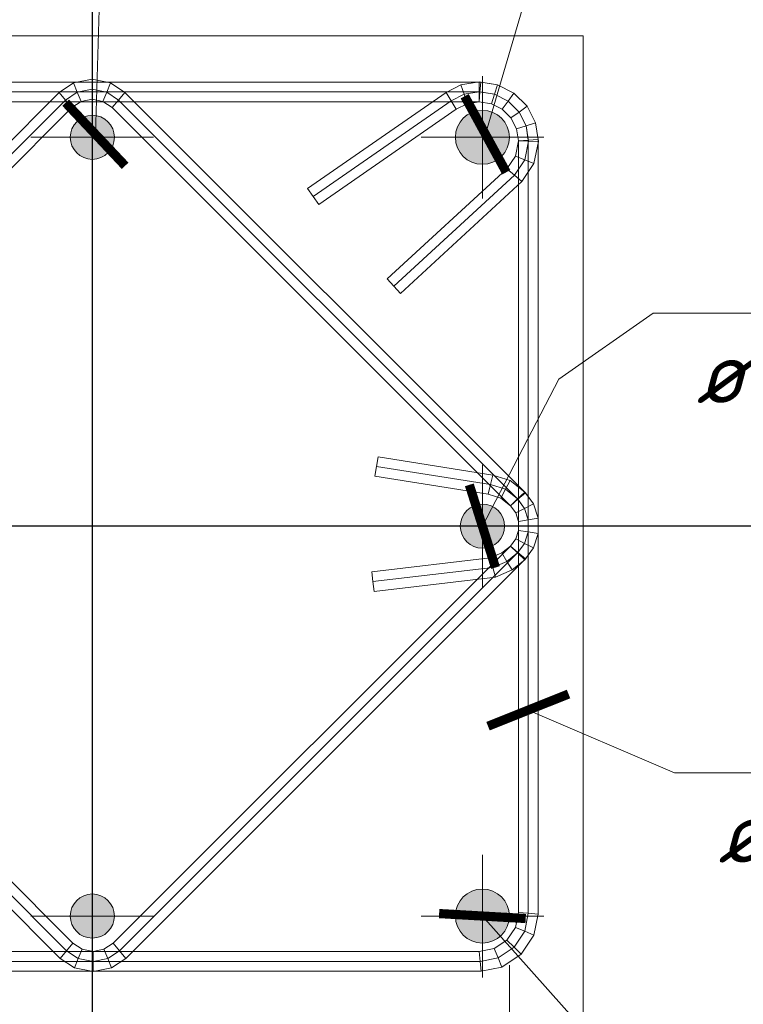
# Model space of a CAD drawing. Header units: millimetres. Extents: x 363306 to 7757304, y 1022887 to 1207196.
# Tile 464 of 656: x 1791538 to 1794487, y 1081600 to 1085615. Entities that reach past the tile are written whole.
import ezdxf
from ezdxf import colors
from ezdxf.entities.mleader import LeaderData, LeaderLine
from ezdxf.math import Vec2, Vec3

# ---------------------------------------------------------------- set-up
doc = ezdxf.new("R2010")
doc.units = ezdxf.units.MM
doc.linetypes.add('ACAD_ISO10W100', pattern=[18, 12, -3, 0, -3])
doc.linetypes.add('CENTERX2', pattern=[101.6, 63.5, -12.7, 12.7, -12.7])
for name, color, linetype in [('0 @ 100', 7, 'Continuous'), ('kcd_tx', 7, 'Continuous'), ('Оси', 7, 'Continuous')]:
    doc.layers.add(name, color=color, linetype=linetype)
for name, color, linetype, lineweight in [('арматура', 1, 'Continuous', 40), ('Выноска', 5, 'Continuous', 15), ('выноски', 170, 'Continuous', 15), ('Основная', 7, 'Continuous', 40)]:
    doc.layers.add(name, color=color, linetype=linetype, lineweight=lineweight)
doc.styles.add('iso', font='isocpeur.TTF')
doc.styles.add('PDF ISOCPEUR Italic', font='isocpeui.ttf')
doc.styles.get("Standard").update_dxf_attribs({"font": 'isocpeui.ttf'})
doc.styles.add('ГОСТ 2.304', font='isocpeui.ttf')
doc.dimstyles.new('Санжар', dxfattribs={"dimtxt": 240, "dimasz": 200, "dimexe": 200, "dimexo": 200, "dimgap": 50, "dimtad": 1, "dimdec": 0, "dimtxsty": 'Standard', "dimblk": 'OBLIQUE', "dimcen": 2.5, "dimdle": 200, "dimclrd": 152, "dimclre": 152, "dimclrt": 152, "dimadec": 0, "dimazin": 0, "dimtfac": 1, "dimtdec": 0, "dimtmove": 0, "dimatfit": 3, "dimldrblk": 'OBLIQUE', "dimfxl": 0, "dimlwd": 0, "dimlwe": 0, "dimarcsym": 0})

# ---------------------------------------------------------------- blocks, each defined once
blk = doc.blocks.new('*U52')
at = {"linetype": 'ACAD_ISO10W100', "lineweight": 5}
h = blk.add_hatch(color=140, dxfattribs=at)
edge = h.paths.add_edge_path()
edge.add_arc((0, 0), 9, 0, 360)
at = {"color": 1, "linetype": 'CENTERX2', "lineweight": 0, "ltscale": 10}
for p, q in [((0, -25), (0, 25)), ((-25, 0), (25, 0))]:
    blk.add_line(p, q, dxfattribs=at)
at = {"layer": 'арматура', "color": 140, "lineweight": 15, "ltscale": 1.5}
blk.add_circle((0, 0), 9, dxfattribs=at)
blk = doc.blocks.new('*U51')
at = {"lineweight": 5, "ltscale": 3}
h = blk.add_hatch(color=42, dxfattribs=at)
edge = h.paths.add_edge_path()
edge.add_arc((0, 0), 11, 0, 360)
at = {"color": 1, "linetype": 'CENTERX2', "lineweight": 0, "ltscale": 10}
for p, q in [((0, -25), (0, 25)), ((-25, 0), (25, 0))]:
    blk.add_line(p, q, dxfattribs=at)
at = {"layer": 'арматура', "color": 42, "lineweight": 15, "ltscale": 1.5}
blk.add_circle((0, 0), 11, dxfattribs=at)
blk = doc.blocks.new('_Oblique')
at = {"color": 0, "linetype": 'ByBlock', "lineweight": -2}
blk.add_line((-0.5, -0.5), (0.5, 0.5), dxfattribs=at)
blk = doc.blocks.new('*D1536')
at = {"layer": 'Defpoints', "color": 0, "lineweight": 25, "transparency": 16777216}
for p in [(1790138.1, 1081949.8), (1790138.1, 1080449.8), (1791834.1, 1080345.2)]:
    blk.add_point(p, dxfattribs=at)
at = {"layer": 'kcd_tx', "lineweight": 0, "transparency": 16777216}
for p, q in [((1790138.1, 1081749.8), (1790138.1, 1080249.8)), ((1791834.1, 1080545.2), (1791834.1, 1080649.8)), ((1792034.1, 1080449.8), (1789938.1, 1080449.8))]:
    blk.add_line(p, q, dxfattribs=at)
at = {"layer": 'kcd_tx', "lineweight": 0, "transparency": 16777216, "xscale": 200, "yscale": 200, "zscale": 200, "rotation": 180}
blk.add_blockref('_Oblique', (1790138.1, 1080449.8), dxfattribs=at)
at = {"layer": 'kcd_tx', "lineweight": 0, "transparency": 16777216, "xscale": 200, "yscale": 200, "zscale": 200}
blk.add_blockref('_Oblique', (1791834.1, 1080449.8), dxfattribs=at)
at = {"layer": 'kcd_tx', "lineweight": 0, "transparency": 16777216, "insert": (1790986.1, 1080621.3), "char_height": 240, "attachment_point": 5, "bg_fill": 3, "box_fill_scale": 1.1, "bg_fill_color": 256, "bg_fill_true_color": 13158600, "bg_fill_transparency": 0}
blk.add_mtext('170', dxfattribs=at)
blk = doc.blocks.new('*D1537')
at = {"layer": 'Defpoints', "color": 0, "lineweight": 25, "transparency": 16777216}
for p in [(1793534.1, 1081959.8), (1793534.1, 1080449.8), (1791834.1, 1080345.2)]:
    blk.add_point(p, dxfattribs=at)
at = {"layer": 'kcd_tx', "lineweight": 0, "transparency": 16777216}
for p, q in [((1793534.1, 1081759.8), (1793534.1, 1080249.8)), ((1791834.1, 1080545.2), (1791834.1, 1080649.8)), ((1791634.1, 1080449.8), (1793734.1, 1080449.8))]:
    blk.add_line(p, q, dxfattribs=at)
at = {"layer": 'kcd_tx', "lineweight": 0, "transparency": 16777216, "xscale": 200, "yscale": 200, "zscale": 200, "rotation": 180}
blk.add_blockref('_Oblique', (1791834.1, 1080449.8), dxfattribs=at)
at = {"layer": 'kcd_tx', "lineweight": 0, "transparency": 16777216, "xscale": 200, "yscale": 200, "zscale": 200}
blk.add_blockref('_Oblique', (1793534.1, 1080449.8), dxfattribs=at)
at = {"layer": 'kcd_tx', "lineweight": 0, "transparency": 16777216, "insert": (1792684.1, 1080621.3), "char_height": 240, "attachment_point": 5, "bg_fill": 3, "box_fill_scale": 1.1, "bg_fill_color": 256, "bg_fill_true_color": 13158600, "bg_fill_transparency": 0}
blk.add_mtext('170', dxfattribs=at)
blk = doc.blocks.new('*D1539')
at = {"layer": 'Defpoints', "color": 0, "lineweight": 25, "transparency": 16777216}
for p in [(1793534.1, 1081959.8), (1793834.1, 1081549.8), (1793834.1, 1080449.8)]:
    blk.add_point(p, dxfattribs=at)
at = {"layer": 'kcd_tx', "lineweight": 0, "transparency": 16777216}
for p, q in [((1793534.1, 1081759.8), (1793534.1, 1080249.8)), ((1793834.1, 1081349.8), (1793834.1, 1080249.8)), ((1793334.1, 1080449.8), (1793834.1, 1080449.8)), ((1793834.1, 1080449.8), (1794470, 1080449.8))]:
    blk.add_line(p, q, dxfattribs=at)
at = {"layer": 'kcd_tx', "lineweight": 0, "transparency": 16777216, "xscale": 200, "yscale": 200, "zscale": 200, "rotation": 180}
blk.add_blockref('_Oblique', (1793534.1, 1080449.8), dxfattribs=at)
at = {"layer": 'kcd_tx', "lineweight": 0, "transparency": 16777216, "xscale": 200, "yscale": 200, "zscale": 200}
blk.add_blockref('_Oblique', (1793834.1, 1080449.8), dxfattribs=at)
at = {"layer": 'kcd_tx', "lineweight": 0, "transparency": 16777216, "insert": (1794252, 1080619.8), "char_height": 240, "attachment_point": 5, "bg_fill": 3, "box_fill_scale": 1.1, "bg_fill_color": 256, "bg_fill_true_color": 13158600, "bg_fill_transparency": 0}
blk.add_mtext('30', dxfattribs=at)
blk = doc.blocks.new('_ArchTick')
at = {"color": 0, "linetype": 'ByBlock', "const_width": 0.15}
blk.add_lwpolyline([(-0.5, -0.5), (0.5, 0.5)], dxfattribs=at)

msp = doc.modelspace()

# ---------------------------------------------------------------- linework, layer by layer
at = {"lineweight": 15}
for p, q in [((1791757.046, 1085357.272), (1791832.829, 1085372.346)), ((1791832.829, 1085372.346), (1791908.611, 1085357.272)), ((1791832.829, 1085372.346), (1791832.829, 1085331.563)), ((1790249.255, 1085360.759), (1793417.43, 1085360.759)), ((1791699.481, 1085318.808), (1791757.046, 1085357.272)), ((1791757.046, 1085357.272), (1791772.653, 1085319.593)), ((1791832.829, 1085290.779), (1791832.829, 1085331.563)), ((1791908.611, 1085357.272), (1791893.004, 1085319.593)), ((1791908.611, 1085357.272), (1791966.177, 1085318.808)), ((1793275.92, 1085319.011), (1793336.662, 1085349.961)), ((1793336.662, 1085349.961), (1793411.134, 1085361.756)), ((1793336.662, 1085349.961), (1793349.177, 1085311.444)), ((1793411.134, 1085361.756), (1793485.606, 1085349.961)), ((1793411.134, 1085361.756), (1793411.134, 1085321.257)), ((1793417.43, 1085360.759), (1793414.282, 1085320.759)), ((1793417.43, 1085360.759), (1793485.606, 1085349.961)), ((1793485.606, 1085349.961), (1793473.092, 1085311.444)), ((1793485.606, 1085349.961), (1793473.092, 1085311.444)), ((1793485.606, 1085349.961), (1793552.789, 1085315.729)), ((1793485.606, 1085349.961), (1793552.789, 1085315.729)), ((1790069.112, 1083688.439), (1791699.481, 1085318.808)), ((1791699.481, 1085318.808), (1791724.979, 1085287.738)), ((1791750.478, 1085256.668), (1791724.979, 1085287.738)), ((1791788.261, 1085281.914), (1791772.653, 1085319.593)), ((1791788.261, 1085281.914), (1791832.829, 1085290.779)), ((1791832.829, 1085290.779), (1791877.397, 1085281.914)), ((1791877.397, 1085281.914), (1791893.004, 1085319.593)), ((1791915.18, 1085256.668), (1791940.678, 1085287.738)), ((1791966.177, 1085318.808), (1791940.678, 1085287.738)), ((1791966.177, 1085318.808), (1793599.543, 1083685.441)), ((1792711.79, 1084927.165), (1793275.92, 1085319.011)), ((1793275.92, 1085319.011), (1793296.504, 1085284.606)), ((1793317.089, 1085250.201), (1793296.504, 1085284.606)), ((1793361.692, 1085272.928), (1793349.177, 1085311.444)), ((1793411.134, 1085280.759), (1793411.134, 1085321.257)), ((1793411.134, 1085280.759), (1793414.282, 1085320.759)), ((1793460.577, 1085272.928), (1793473.092, 1085311.444)), ((1793460.577, 1085272.928), (1793473.092, 1085311.444)), ((1793552.789, 1085315.729), (1793528.984, 1085282.965)), ((1793552.789, 1085315.729), (1793528.984, 1085282.965)), ((1793552.789, 1085315.729), (1793606.105, 1085262.413)), ((1793552.789, 1085315.729), (1793606.105, 1085262.413)), ((1790131.252, 1083637.442), (1791750.478, 1085256.668)), ((1790257.134, 1085280.759), (1793411.134, 1085280.759)), ((1791750.478, 1085256.668), (1791788.261, 1085281.914)), ((1791877.397, 1085281.914), (1791915.18, 1085256.668)), ((1791915.18, 1085256.668), (1793538.523, 1083633.325)), ((1792757.428, 1084861.46), (1793317.089, 1085250.201)), ((1793317.089, 1085250.201), (1793361.692, 1085272.928)), ((1793361.692, 1085272.928), (1793411.134, 1085280.759)), ((1793411.134, 1085280.759), (1793460.577, 1085272.928)), ((1793411.134, 1085280.759), (1793460.577, 1085272.928)), ((1793460.577, 1085272.928), (1793505.18, 1085250.201)), ((1793460.577, 1085272.928), (1793505.18, 1085250.201)), ((1793505.18, 1085250.201), (1793528.984, 1085282.965)), ((1793505.18, 1085250.201), (1793528.984, 1085282.965)), ((1793505.18, 1085250.201), (1793540.577, 1085214.804)), ((1793505.18, 1085250.201), (1793540.577, 1085214.804)), ((1793606.105, 1085262.413), (1793573.341, 1085238.609)), ((1793606.105, 1085262.413), (1793573.341, 1085238.609)), ((1793606.105, 1085262.413), (1793640.336, 1085195.231)), ((1793606.105, 1085262.413), (1793640.336, 1085195.231)), ((1793540.577, 1085214.804), (1793573.341, 1085238.609)), ((1793540.577, 1085214.804), (1793573.341, 1085238.609)), ((1793540.577, 1085214.804), (1793563.303, 1085170.201)), ((1793540.577, 1085214.804), (1793563.303, 1085170.201)), ((1793563.303, 1085170.201), (1793601.82, 1085182.716)), ((1793563.303, 1085170.201), (1793601.82, 1085182.716)), ((1793563.303, 1085170.201), (1793571.134, 1085120.759)), ((1793563.303, 1085170.201), (1793571.134, 1085120.759)), ((1793640.336, 1085195.231), (1793601.82, 1085182.716)), ((1793640.336, 1085195.231), (1793601.82, 1085182.716)), ((1793640.336, 1085195.231), (1793651.134, 1085127.055)), ((1793640.336, 1085195.231), (1793652.384, 1085119.163)), ((1793571.134, 1085120.759), (1793611.134, 1085123.907)), ((1793651.134, 1085127.055), (1793611.134, 1085123.907)), ((1793651.134, 1085127.055), (1793651.134, 1081966.879)), ((1793571.134, 1085120.759), (1793558.955, 1085059.529)), ((1793571.134, 1085120.759), (1793571.134, 1081974.759)), ((1793571.134, 1085120.759), (1793611.759, 1085119.961)), ((1793652.384, 1085119.163), (1793611.759, 1085119.961)), ((1793652.384, 1085119.163), (1793634.313, 1085028.315)), ((1793558.955, 1085059.529), (1793524.271, 1085007.622)), ((1793558.955, 1085059.529), (1793596.634, 1085043.922)), ((1793634.313, 1085028.315), (1793596.634, 1085043.922)), ((1793524.271, 1085007.622), (1793035.612, 1084557.922)), ((1793524.271, 1085007.622), (1793554.875, 1084981.425)), ((1793634.313, 1085028.315), (1793585.478, 1084955.228)), ((1793585.478, 1084955.228), (1793554.875, 1084981.425)), ((1792711.79, 1084927.165), (1792734.609, 1084894.313)), ((1793585.478, 1084955.228), (1793089.785, 1084499.056)), ((1792757.428, 1084861.46), (1792734.609, 1084894.313)), ((1793035.612, 1084557.922), (1793062.699, 1084528.489)), ((1793089.785, 1084499.056), (1793062.699, 1084528.489)), ((1792998.869, 1083832.972), (1792992.561, 1083793.472)), ((1792998.869, 1083832.972), (1793466.163, 1083758.357)), ((1792986.254, 1083753.973), (1792992.561, 1083793.472)), ((1793466.163, 1083758.357), (1793457.105, 1083719.297)), ((1793466.163, 1083758.357), (1793537.162, 1083736.596)), ((1792986.254, 1083753.973), (1793448.047, 1083680.236)), ((1793448.047, 1083680.236), (1793457.105, 1083719.297)), ((1793537.162, 1083736.596), (1793518.201, 1083700.571)), ((1793537.162, 1083736.596), (1793596.835, 1083689.169)), ((1793448.047, 1083680.236), (1793499.241, 1083664.546)), ((1793499.241, 1083664.546), (1793518.201, 1083700.571)), ((1793596.835, 1083689.169), (1793567.679, 1083661.247)), ((1793599.543, 1083685.441), (1793569.033, 1083659.383)), ((1793596.835, 1083689.169), (1793632.109, 1083640.618)), ((1793599.543, 1083685.441), (1793632.109, 1083640.618)), ((1793499.241, 1083664.546), (1793538.523, 1083633.325)), ((1793538.523, 1083633.325), (1793567.679, 1083661.247)), ((1793538.523, 1083633.325), (1793569.033, 1083659.383)), ((1793632.109, 1083640.618), (1793596.025, 1083622.233)), ((1793632.109, 1083640.618), (1793596.025, 1083622.233)), ((1793632.109, 1083640.618), (1793651.2, 1083581.863)), ((1793632.109, 1083640.618), (1793651.2, 1083581.863)), ((1793538.523, 1083633.325), (1793559.94, 1083603.847)), ((1793538.523, 1083633.325), (1793559.94, 1083603.847)), ((1793559.94, 1083603.847), (1793596.025, 1083622.233)), ((1793559.94, 1083603.847), (1793596.025, 1083622.233)), ((1793559.94, 1083603.847), (1793571.2, 1083569.193)), ((1793559.94, 1083603.847), (1793571.2, 1083569.193)), ((1793571.2, 1083569.193), (1793611.2, 1083575.528)), ((1793571.2, 1083569.193), (1793611.2, 1083575.528)), ((1793571.2, 1083569.193), (1793571.2, 1083532.755)), ((1793571.2, 1083569.193), (1793571.2, 1083532.755)), ((1793651.2, 1083581.863), (1793611.2, 1083575.528)), ((1793651.2, 1083581.863), (1793611.2, 1083575.528)), ((1793651.2, 1083581.863), (1793651.2, 1083520.085)), ((1793651.2, 1083581.863), (1793651.2, 1083520.085)), ((1793571.2, 1083532.755), (1793559.94, 1083498.101)), ((1793571.2, 1083532.755), (1793559.94, 1083498.101)), ((1793571.2, 1083532.755), (1793611.2, 1083526.42)), ((1793571.2, 1083532.755), (1793611.2, 1083526.42)), ((1793651.2, 1083520.085), (1793611.2, 1083526.42)), ((1793651.2, 1083520.085), (1793611.2, 1083526.42)), ((1793651.2, 1083520.085), (1793632.109, 1083461.329)), ((1793651.2, 1083520.085), (1793632.109, 1083461.329)), ((1793559.94, 1083498.101), (1793538.523, 1083468.623)), ((1793559.94, 1083498.101), (1793538.523, 1083468.623)), ((1793559.94, 1083498.101), (1793596.025, 1083479.715)), ((1793559.94, 1083498.101), (1793596.025, 1083479.715)), ((1793632.109, 1083461.329), (1793596.025, 1083479.715)), ((1793632.109, 1083461.329), (1793596.025, 1083479.715)), ((1791754.595, 1081849.397), (1790131.252, 1083472.741)), ((1793538.523, 1083468.623), (1791919.297, 1081849.397)), ((1793503.593, 1083440.524), (1793456.172, 1083420.467)), ((1793538.523, 1083468.623), (1793503.593, 1083440.524)), ((1793503.593, 1083440.524), (1793524.316, 1083405.858)), ((1793538.523, 1083468.623), (1793569.033, 1083442.565)), ((1793538.523, 1083468.623), (1793567.749, 1083440.798)), ((1793596.976, 1083412.973), (1793567.749, 1083440.798)), ((1793599.543, 1083416.507), (1793569.033, 1083442.565)), ((1793632.109, 1083461.329), (1793596.976, 1083412.973)), ((1793632.109, 1083461.329), (1793599.543, 1083416.507)), ((1791703.598, 1081787.257), (1790069.112, 1083421.744)), ((1793599.543, 1083416.507), (1791970.294, 1081787.257)), ((1793456.172, 1083420.467), (1792973.205, 1083363.452)), ((1793456.172, 1083420.467), (1793466.512, 1083381.41)), ((1793545.039, 1083371.192), (1793524.316, 1083405.858)), ((1793596.976, 1083412.973), (1793545.039, 1083371.192)), ((1792973.205, 1083363.452), (1792977.894, 1083323.728)), ((1793476.853, 1083342.353), (1793466.512, 1083381.41)), ((1793545.039, 1083371.192), (1793476.853, 1083342.353)), ((1792982.584, 1083284.004), (1792977.894, 1083323.728)), ((1793476.853, 1083342.353), (1792982.584, 1083284.004)), ((1793571.134, 1081974.759), (1793558.955, 1081913.529)), ((1793571.134, 1081974.759), (1793611.134, 1081970.819)), ((1793651.134, 1081966.879), (1793611.134, 1081970.819)), ((1793651.134, 1081966.879), (1793634.313, 1081882.315)), ((1793558.955, 1081913.529), (1793524.271, 1081861.622)), ((1793558.955, 1081913.529), (1793596.634, 1081897.922)), ((1793634.313, 1081882.315), (1793581.948, 1081803.945)), ((1793634.313, 1081882.315), (1793596.634, 1081897.922)), ((1791754.595, 1081849.397), (1791729.097, 1081818.327)), ((1791792.378, 1081824.152), (1791754.595, 1081849.397)), ((1791919.297, 1081849.397), (1791881.514, 1081824.152)), ((1791919.297, 1081849.397), (1791944.796, 1081818.327)), ((1793524.271, 1081861.622), (1793472.364, 1081826.938)), ((1793524.271, 1081861.622), (1793553.11, 1081832.783)), ((1793581.948, 1081803.945), (1793553.11, 1081832.783)), ((1793411.134, 1081814.759), (1790257.134, 1081814.759)), ((1791703.598, 1081787.257), (1791729.097, 1081818.327)), ((1791792.378, 1081824.152), (1791776.771, 1081786.473)), ((1791836.946, 1081815.287), (1791792.378, 1081824.152)), ((1791881.514, 1081824.152), (1791836.946, 1081815.287)), ((1791836.946, 1081815.287), (1791836.946, 1081774.503)), ((1791881.514, 1081824.152), (1791897.121, 1081786.473)), ((1791970.294, 1081787.257), (1791944.796, 1081818.327)), ((1793472.364, 1081826.938), (1793411.134, 1081814.759)), ((1793411.134, 1081814.759), (1793415.074, 1081774.759)), ((1793472.364, 1081826.938), (1793487.971, 1081789.259)), ((1793581.948, 1081803.945), (1793503.578, 1081751.58)), ((1791761.164, 1081748.793), (1791703.598, 1081787.257)), ((1791761.164, 1081748.793), (1791776.771, 1081786.473)), ((1791836.946, 1081733.719), (1791836.946, 1081774.503)), ((1791912.729, 1081748.793), (1791897.121, 1081786.473)), ((1791970.294, 1081787.257), (1791912.729, 1081748.793)), ((1793419.014, 1081734.759), (1793415.074, 1081774.759)), ((1793503.578, 1081751.58), (1793419.014, 1081734.759)), ((1793503.578, 1081751.58), (1793487.971, 1081789.259)), ((1793419.014, 1081734.759), (1790249.255, 1081734.759)), ((1791836.946, 1081733.719), (1791761.164, 1081748.793)), ((1791912.729, 1081748.793), (1791836.946, 1081733.719))]:
    msp.add_line(p, q, dxfattribs=at)
at = {"color": 9, "lineweight": 15}
for p, q in [((1791772.653, 1085319.593), (1791832.829, 1085331.563)), ((1791832.829, 1085331.563), (1791893.004, 1085319.593)), ((1790100.182, 1083662.941), (1791724.979, 1085287.738)), ((1790253.195, 1085320.759), (1793414.282, 1085320.759)), ((1791724.979, 1085287.738), (1791772.653, 1085319.593)), ((1791893.004, 1085319.593), (1791940.678, 1085287.738)), ((1791940.678, 1085287.738), (1793569.033, 1083659.383)), ((1792734.609, 1084894.313), (1793296.504, 1085284.606)), ((1793296.504, 1085284.606), (1793349.177, 1085311.444)), ((1793349.177, 1085311.444), (1793411.134, 1085321.257)), ((1793411.134, 1085321.257), (1793473.092, 1085311.444)), ((1793414.282, 1085320.759), (1793473.092, 1085311.444)), ((1793473.092, 1085311.444), (1793528.984, 1085282.965)), ((1793473.092, 1085311.444), (1793528.984, 1085282.965)), ((1793528.984, 1085282.965), (1793573.341, 1085238.609)), ((1793528.984, 1085282.965), (1793573.341, 1085238.609)), ((1793573.341, 1085238.609), (1793601.82, 1085182.716)), ((1793573.341, 1085238.609), (1793601.82, 1085182.716)), ((1793601.82, 1085182.716), (1793611.134, 1085123.907)), ((1793601.82, 1085182.716), (1793611.759, 1085119.961)), ((1793611.134, 1085123.907), (1793611.134, 1081970.819)), ((1793611.759, 1085119.961), (1793596.634, 1085043.922)), ((1793596.634, 1085043.922), (1793554.875, 1084981.425)), ((1793554.875, 1084981.425), (1793062.699, 1084528.489)), ((1792992.561, 1083793.472), (1793457.105, 1083719.297)), ((1793457.105, 1083719.297), (1793518.201, 1083700.571)), ((1793518.201, 1083700.571), (1793567.679, 1083661.247)), ((1793567.679, 1083661.247), (1793596.025, 1083622.233)), ((1793569.033, 1083659.383), (1793596.025, 1083622.233)), ((1793596.025, 1083622.233), (1793611.2, 1083575.528)), ((1793596.025, 1083622.233), (1793611.2, 1083575.528)), ((1793611.2, 1083575.528), (1793611.2, 1083526.42)), ((1793611.2, 1083575.528), (1793611.2, 1083526.42)), ((1793611.2, 1083526.42), (1793596.025, 1083479.715)), ((1793611.2, 1083526.42), (1793596.025, 1083479.715)), ((1793596.025, 1083479.715), (1793567.749, 1083440.798)), ((1793596.025, 1083479.715), (1793569.033, 1083442.565)), ((1791729.097, 1081818.327), (1790100.182, 1083447.242)), ((1793569.033, 1083442.565), (1791944.796, 1081818.327)), ((1793567.749, 1083440.798), (1793524.316, 1083405.858)), ((1793524.316, 1083405.858), (1793466.512, 1083381.41)), ((1793466.512, 1083381.41), (1792977.894, 1083323.728)), ((1793611.134, 1081970.819), (1793596.634, 1081897.922)), ((1793596.634, 1081897.922), (1793553.11, 1081832.783)), ((1793553.11, 1081832.783), (1793487.971, 1081789.259)), ((1791776.771, 1081786.473), (1791729.097, 1081818.327)), ((1791944.796, 1081818.327), (1791897.121, 1081786.473)), ((1793415.074, 1081774.759), (1790253.195, 1081774.759)), ((1791836.946, 1081774.503), (1791776.771, 1081786.473)), ((1791897.121, 1081786.473), (1791836.946, 1081774.503)), ((1793487.971, 1081789.259), (1793415.074, 1081774.759))]:
    msp.add_line(p, q, dxfattribs=at)
at = {"layer": 'Выноска'}
msp.add_lwpolyline([(1793834.134, 1081549.759), (1789834.134, 1081549.759), (1789834.134, 1085549.759), (1793834.134, 1085549.759)], close=True, dxfattribs=at)
at = {"layer": 'Оси', "ltscale": 500}
for p, q in [((1791834.134, 1086727.097), (1791834.134, 1078978.126)), ((1795611.733, 1083549.759), (1786884.745, 1083549.759))]:
    msp.add_line(p, q, dxfattribs=at)

# ---------------------------------------------------------------- block references
at = {"layer": 'Основная', "color": 6, "lineweight": 18, "xscale": 10, "yscale": 10, "zscale": 10}
for name, p in [('*U52', (1791834.134, 1085135.759)), ('*U51', (1793424.134, 1085135.759)), ('*U52', (1793424.134, 1083549.759)), ('*U52', (1791834.134, 1081959.759)), ('*U51', (1793424.134, 1081959.759))]:
    msp.add_blockref(name, p, dxfattribs=at)

# ---------------------------------------------------------------- texts
at = {"lineweight": 9, "char_height": 400, "width": 9717.00309, "attachment_point": 1, "style": 'iso'}
for insert in [(1179462.79, 1087508.085, 0), (1224462.79, 1087508.085, 0), (1134531.899, 1087474.922, 0), (1269531.899, 1087474.922, 0)]:
    msp.add_mtext('\\pi1764.372;Примерных вид для\\P\\pi488.236;стена монтажа (Газоблок)', dxfattribs=dict(at, insert=insert))
at = {"color": 18, "lineweight": 0, "true_color": 0x000000, "char_height": 500, "width": 9430.53612, "attachment_point": 1}
for s, insert in [('\\pi643.3;{\\LКолонна монолитная K-1\\P\\pi2988.375;}(опалубка)', (1688064.24, 1087204.928)), ('\\pi643.3;{\\LКолонна монолитная K-2\\P\\pi2988.375;}(опалубка)', (1745064.24, 1087204.928))]:
    msp.add_mtext(s, dxfattribs=dict(at, insert=insert))
at = {"layer": '0 @ 100', "color": 7, "insert": (761996.908, 1075986.433), "char_height": 318.940213, "width": 19697.5359, "attachment_point": 4, "style": 'ГОСТ 2.304'}
msp.add_mtext('\\pi5457.36288;{\\fISOCPEUR|b1|i1|c204|p34;Характеристика участка строительства:\\P\\pi0;\\P}Расчетная зимняя температура воздух 15 °С.\\PСкоростной напор ветра   - 38кг/м2.\\PВес снегового покрова    - 50кг/м2.\\PКлассификация зданий по функциональной пожарной опасности - Ф 4.1 \\PКоэффициент надежности по назначению - 0.95\\P\\P^IПроектом разработано подъёмник для мало мобильных граждан населения грузоподъемностью 250 кг. скоростью 0,25 см/с. Двери шахт подъёмника противопожарные с пределом огнестойкости El 30. Подъёмники оборудованы кабинами габаритами 1500х1500 мм, ширина дверей кабины обеспечивает проезд инвалидной коляски. Для экстренных случаев подъёмник оснащен дополнительным аккумулятором и механическим спуском для безопасного спуска пассажира в нулевую отметку. Так же в дверях подъёмника установлены замки датчики которые открываются с ключевыми картами, чтобы открыть двери подъёмника.\\P^IС внешней и внутренней стороны наружных стен предусмотрено обшивка из аквапанелей толщиной 12,5мм с утеплением из минераловатной ваты на кварцевой основе, А =0,040 Вт/мС, толщиной 100мм. (по теплотехническому расчету). Наружная отделка из органическое стекло.\\P^IПодрядчик обязан предоставить заказчику сертификаты соответствия и пожарной безопасности на фасадную систему и все применяемые в данной системе материалы и изделия.\\PКонструкции, изделия и материалы применены по действующим стандартам, ТУ, сертификатам. На путях эвакуации используются отделочные материалы, соответствующие требованиям п. 5.25 ШНК 2.01.02-04.\\PОтделка стен с внутренней стороны окраска водоэмульсионными красками светлых тонов. Во внутренней и наружной отделке использованы современные отделочные материалы используемые на территории Республики Узбекистан.\\P^IКрыша - скатная из металлических профилированных листов с полимерными покрытиями с обеих сторон толщ.0,55мм по металлическим конструкциям.\\P^IПо периметру наружных стен устраивается бетонная отмостка. Бетон кл.В 7,5 шириной 1000 мм, толщиной 50 мм по гравийному основанию толщиной 100 мм -150 мм.\\P^IВсе строительно-монтажные работы вести согласно указаний соответствующих строительных норм и проекта производства работ (П.П.Р.) на основании ШНК 3.01.01 - 03 и КМК 3.01.02 - 00.', dxfattribs=at)

# ---------------------------------------------------------------- leaders
at = {"layer": 'выноски', "color": 7, "ltscale": 500}
ml = msp.add_multileader_mtext('Standard', dxfattribs=at)
ml.set_content('{\\C172;поз.6\\P\\C244;ø16А400 }', color=7, style='PDF ISOCPEUR Italic')
ml.set_leader_properties(color=256, linetype='ByLayer', lineweight=-1)
ml.set_arrow_properties(name='ARCHTICK')
ml.build(insert=Vec2(0, 0))
ml.multileader.update_dxf_attribs({"text_left_attachment_type": 6, "text_right_attachment_type": 6, "dogleg_length": 132.483, "arrow_head_size": 250})
ctx = ml.context
ctx.base_point, ctx.char_height, ctx.arrow_head_size, ctx.landing_gap_size, ctx.plane_origin, ctx.plane_x_axis, ctx.plane_y_axis = Vec3(1792287.809, 1086334.752), 250, 250, 0.45, Vec3(1797511.662, 1085645.805), Vec3(1, -0.00000009), Vec3(0.00000009, 1)
ctx.left_attachment, ctx.right_attachment, ctx.text_align_type = 6, 6, 1
notes = []
notes.append((ctx, [(1, (1, 1, 0), (1792155.326, 1086334.752), (1, -0.00000009), 132.483, [(5, [(1791846.634, 1085148.259), (1791864.498, 1085748.094)], 0, [])])]))
ctx.mtext.insert, ctx.mtext.text_direction, ctx.mtext.rotation, ctx.mtext.alignment, ctx.mtext.flow_direction = Vec3(1792960.513, 1086634.752), Vec3(1, -0.00000009), 6.28318522, 2, 5
ml = msp.add_multileader_mtext('Standard', dxfattribs=at)
ml.set_content('{\\C172;поз.3\\P\\C244;ø20А400 }', color=7, style='PDF ISOCPEUR Italic')
ml.set_leader_properties(color=256, linetype='ByLayer', lineweight=-1)
ml.set_arrow_properties(name='ARCHTICK')
ml.build(insert=Vec2(0, 0))
ml.multileader.update_dxf_attribs({"text_left_attachment_type": 6, "text_right_attachment_type": 6, "dogleg_length": 132.483, "arrow_head_size": 250})
ctx = ml.context
ctx.base_point, ctx.char_height, ctx.arrow_head_size, ctx.landing_gap_size, ctx.plane_origin, ctx.plane_x_axis, ctx.plane_y_axis = Vec3(1794080.481, 1086122.915), 250, 250, 0.45, Vec3(1799101.662, 1085645.805), Vec3(1, -0.00000009), Vec3(0.00000009, 1)
ctx.left_attachment, ctx.right_attachment, ctx.text_align_type = 6, 6, 1
notes.append((ctx, [(1, (1, 1, 0), (1793947.998, 1086122.915), (1, -0.00000009), 132.483, [(5, [(1793436.634, 1085148.259), (1793620.894, 1085777.14)], 0, [])])]))
ctx.mtext.insert, ctx.mtext.text_direction, ctx.mtext.rotation, ctx.mtext.alignment, ctx.mtext.flow_direction = Vec3(1794782.067, 1086422.915), Vec3(1, -0.00000009), 6.28318522, 2, 5
ml = msp.add_multileader_mtext('Standard', dxfattribs=at)
ml.set_content('{\\C172;поз.6\\P\\C244;ø16А400 }', color=7, style='PDF ISOCPEUR Italic')
ml.set_leader_properties(color=256, linetype='ByLayer', lineweight=-1)
ml.set_arrow_properties(name='ARCHTICK')
ml.build(insert=Vec2(0, 0))
ml.multileader.update_dxf_attribs({"text_left_attachment_type": 6, "text_right_attachment_type": 6, "dogleg_length": 132.483, "arrow_head_size": 250})
ctx = ml.context
ctx.base_point, ctx.char_height, ctx.arrow_head_size, ctx.landing_gap_size, ctx.plane_origin, ctx.plane_x_axis, ctx.plane_y_axis = Vec3(1794253.175, 1084418.583), 250, 250, 0.45, Vec3(1799089.162, 1084047.305), Vec3(1, -0.00000009), Vec3(0.00000009, 1)
ctx.left_attachment, ctx.right_attachment, ctx.text_align_type = 6, 6, 1
notes.append((ctx, [(1, (1, 1, 0), (1794120.692, 1084418.583), (1, -0.00000009), 132.483, [(5, [(1793424.134, 1083549.759), (1793736.121, 1084149.594)], 0, [])])]))
ctx.mtext.insert, ctx.mtext.text_direction, ctx.mtext.rotation, ctx.mtext.alignment, ctx.mtext.flow_direction = Vec3(1794925.879, 1084718.583), Vec3(1, -0.00000009), 6.28318522, 2, 5
ml = msp.add_multileader_mtext('Standard', dxfattribs=at)
ml.set_content('{\\C256;поз.\\C172;9 \\P\\C244;ø8А240}', color=7, style='PDF ISOCPEUR Italic')
ml.set_leader_properties(color=256, linetype='ByLayer', lineweight=-1)
ml.set_arrow_properties(name='ARCHTICK')
ml.build(insert=Vec2(0, 0))
ml.multileader.update_dxf_attribs({"text_left_attachment_type": 6, "text_right_attachment_type": 6, "dogleg_length": 50, "arrow_head_size": 250})
ctx = ml.context
ctx.base_point, ctx.char_height, ctx.arrow_head_size, ctx.landing_gap_size, ctx.plane_origin, ctx.plane_x_axis, ctx.plane_y_axis = Vec3(1794339.97, 1082544.036), 250, 250, 0.45, Vec3(1793052.788, 1088184.626), Vec3(1, -0.00000009), Vec3(0.00000009, 1)
ctx.left_attachment, ctx.right_attachment, ctx.text_align_type = 6, 6, 1
notes.append((ctx, [(0, (1, 1, 0), (1794207.487, 1082544.036), (1, -0.00000009), 132.483, [(0, [(1793611.134, 1082799.71)], 0, [])])]))
ctx.mtext.insert, ctx.mtext.text_direction, ctx.mtext.rotation, ctx.mtext.width, ctx.mtext.alignment, ctx.mtext.flow_direction = Vec3(1794955.382, 1082844.036), Vec3(1, -0.00000009), 6.28318522, 855.11577, 2, 5
for ctx, leaders in notes:
    for number, flags, end, landing, length, lines in leaders:
        leader = LeaderData()
        leader.index, (leader.has_last_leader_line, leader.has_dogleg_vector, leader.attachment_direction) = number, flags
        leader.last_leader_point, leader.dogleg_vector, leader.dogleg_length = Vec3(end), Vec3(landing), length
        for number, points, colour, breaks in lines:
            line = LeaderLine()
            line.index, line.vertices, line.color, line.breaks = number, Vec3.list(points), colors.encode_raw_color(colour), breaks
            leader.lines.append(line)
        ctx.leaders.append(leader)

# ---------------------------------------------------------------- next in the draw order: dimensions: what is measured, and where the dimension line sits
at = {"layer": 'kcd_tx', "color": 18, "lineweight": 0, "true_color": 0x000000}
dim = msp.add_linear_dim(base=(1790138.134, 1080449.759), p1=(1791834.134, 1080345.22), p2=(1790138.134, 1081949.759), dimstyle='Санжар', override={"dimlfac": 0.1, "dimclrd": 256, "dimclre": 256, "dimclrt": 256, "dimfxl": 0.18, "dimtfill": 1, "dimarcsym": 2}, dxfattribs=at)
dim.commit()
dim.dimension.update_dxf_attribs({"geometry": '*D1536', "text_midpoint": (1790986.134, 1080621.304)})

# ---------------------------------------------------------------- next in the draw order: dimensions: what is measured, and where the dimension line sits
dim = msp.add_linear_dim(base=(1793534.134, 1080449.759), p1=(1791834.134, 1080345.22), p2=(1793534.134, 1081959.759), dimstyle='Санжар', override={"dimlfac": 0.1, "dimclrd": 256, "dimclre": 256, "dimclrt": 256, "dimfxl": 0.18, "dimtfill": 1, "dimarcsym": 2}, dxfattribs=at)
dim.commit()
dim.dimension.update_dxf_attribs({"geometry": '*D1537', "text_midpoint": (1792684.134, 1080621.304)})

# ---------------------------------------------------------------- next in the draw order: dimensions: what is measured, and where the dimension line sits
dim = msp.add_linear_dim(base=(1793834.134, 1080449.759), p1=(1793534.134, 1081959.759), p2=(1793834.134, 1081549.759), angle=180, dimstyle='Санжар', override={"dimlfac": 0.1, "dimclrd": 256, "dimclre": 256, "dimclrt": 256, "dimfxl": 0.18, "dimtfill": 1, "dimarcsym": 2}, dxfattribs=at)
dim.commit()
dim.dimension.update_dxf_attribs({"geometry": '*D1539', "text_midpoint": (1794252.043, 1080449.759), "dimtype": 160})

# ---------------------------------------------------------------- next in the draw order: leaders
at = {"layer": 'выноски', "color": 7, "ltscale": 500}
ml = msp.add_multileader_mtext('Standard', dxfattribs=at)
ml.set_content('{\\C172;поз.3\\P\\C244;ø20А400 }', color=7, style='PDF ISOCPEUR Italic')
ml.set_leader_properties(color=256, linetype='ByLayer', lineweight=-1)
ml.set_arrow_properties(name='ARCHTICK')
ml.build(insert=Vec2(0, 0))
ml.multileader.update_dxf_attribs({"text_left_attachment_type": 6, "text_right_attachment_type": 6, "dogleg_length": 132.483, "arrow_head_size": 250})
ctx = ml.context
ctx.base_point, ctx.char_height, ctx.arrow_head_size, ctx.landing_gap_size, ctx.plane_origin, ctx.plane_x_axis, ctx.plane_y_axis = Vec3(1794186.351, 1081403.582), 250, 250, 0.45, Vec3(1798879.68, 1080959.805), Vec3(1, -0.00000009), Vec3(0.00000009, 1)
ctx.left_attachment, ctx.right_attachment, ctx.text_align_type = 6, 6, 1
notes = []
notes.append((ctx, [(1, (1, 1, 0), (1794053.868, 1081403.582), (1, -0.00000009), 132.483, [(5, [(1793424.134, 1081959.759), (1793885.44, 1081442.428)], 0, [])])]))
ctx.mtext.insert, ctx.mtext.text_direction, ctx.mtext.rotation, ctx.mtext.alignment, ctx.mtext.flow_direction = Vec3(1794887.938, 1081703.582), Vec3(1, -0.00000009), 6.28318522, 2, 5
for ctx, leaders in notes:
    for number, flags, end, landing, length, lines in leaders:
        leader = LeaderData()
        leader.index, (leader.has_last_leader_line, leader.has_dogleg_vector, leader.attachment_direction) = number, flags
        leader.last_leader_point, leader.dogleg_vector, leader.dogleg_length = Vec3(end), Vec3(landing), length
        for number, points, colour, breaks in lines:
            line = LeaderLine()
            line.index, line.vertices, line.color, line.breaks = number, Vec3.list(points), colors.encode_raw_color(colour), breaks
            leader.lines.append(line)
        ctx.leaders.append(leader)

doc.saveas('drawing.dxf')
